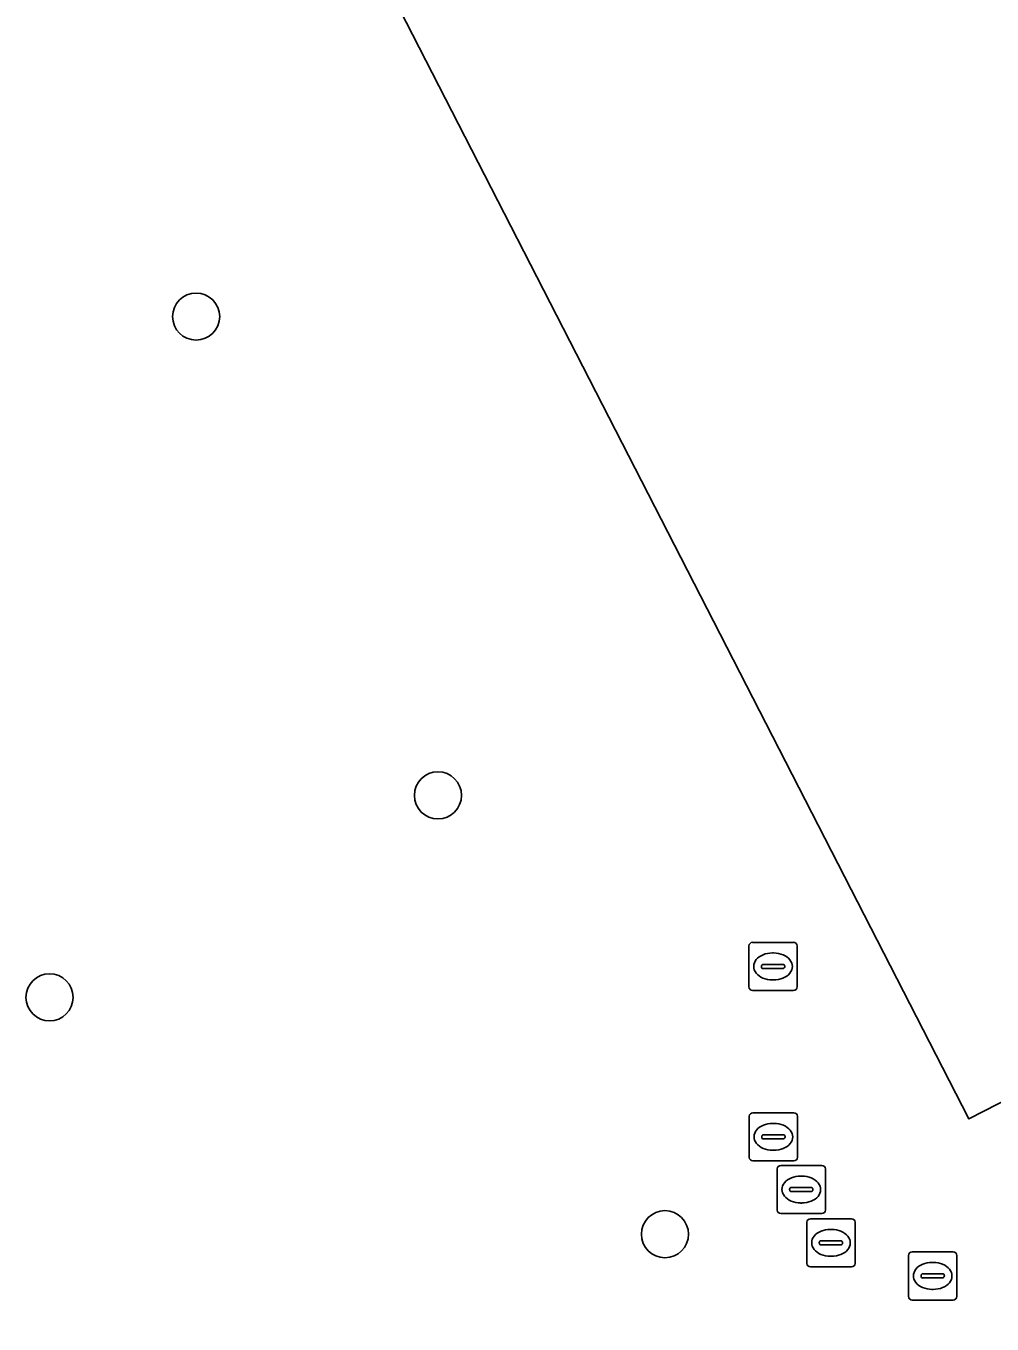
# Model space of a CAD drawing. Extents: x 159352 to 160617, y 385888 to 387323.
# Drawn here: x 159717.02 to 159737.07, y 386440.65 to 386467.6 of the extents above; entities that cross this region are included whole.
import ezdxf

# ---------------------------------------------------------------- set-up
doc = ezdxf.new("R2010")
doc.units = 0
for name, color, linetype in [('IMGEO_Boom', 7, 'Continuous'), ('IMGEO_Pand', 7, 'Continuous'), ('IMGEO_Parkeervlak_open', 7, 'Continuous'), ('IMGEO_Rioolput', 7, 'Continuous')]:
    doc.layers.add(name, color=color, linetype=linetype)

msp = doc.modelspace()

# ---------------------------------------------------------------- linework, layer by layer
at = {"layer": 'IMGEO_Boom'}
for centre in [(159720.552, 386461.57), (159725.572, 386451.629), (159717.509, 386447.435), (159730.284, 386442.517)]:
    msp.add_circle(centre, 0.489, dxfattribs=at)
at = {"layer": 'IMGEO_Pand'}
msp.add_lwpolyline([(159765.356, 386467.81), (159753.152, 386491.592), (159721.076, 386475.16), (159724.093, 386469.28), (159736.596, 386444.912), (159740.866, 386447.103), (159750.18, 386428.951), (159755.254, 386431.554), (159777.976, 386443.213)], close=True, dxfattribs=at)
at = {"layer": 'IMGEO_Parkeervlak_open'}
msp.add_lwpolyline([(159793.56, 386425.388), (159792.974, 386426.53), (159792.915, 386426.644), (159788.799, 386434.664), (159786.711, 386438.751), (159758.813, 386424.745), (159755.254, 386431.554), (159750.18, 386428.951), (159740.866, 386447.103), (159736.596, 386444.912), (159724.093, 386469.28)], dxfattribs=at)
at = {"layer": 'IMGEO_Rioolput'}
for p, q in [((159732.027, 386447.651), (159732.027, 386448.503)), ((159732.102, 386448.577), (159732.954, 386448.577)), ((159733.028, 386448.503), (159733.028, 386447.651)), ((159732.515, 386448.357), (159732.54, 386448.357)), ((159732.286, 386448.071), (159732.286, 386448.083)), ((159732.724, 386448.034), (159732.326, 386448.034)), ((159732.329, 386448.12), (159732.727, 386448.12)), ((159732.77, 386448.083), (159732.77, 386448.071)), ((159732.538, 386447.797), (159732.513, 386447.797)), ((159732.954, 386447.577), (159732.102, 386447.577)), ((159732.034, 386444.113), (159732.034, 386444.965)), ((159732.109, 386445.039), (159732.961, 386445.039)), ((159733.035, 386444.965), (159733.035, 386444.113)), ((159732.522, 386444.819), (159732.547, 386444.819)), ((159732.293, 386444.533), (159732.293, 386444.545)), ((159732.731, 386444.496), (159732.333, 386444.496)), ((159732.336, 386444.582), (159732.734, 386444.582)), ((159732.777, 386444.545), (159732.777, 386444.533)), ((159732.545, 386444.259), (159732.52, 386444.259)), ((159732.961, 386444.039), (159732.109, 386444.039)), ((159732.614, 386443.019), (159732.614, 386443.871)), ((159732.689, 386443.945), (159733.541, 386443.945)), ((159733.615, 386443.871), (159733.615, 386443.019)), ((159733.102, 386443.725), (159733.127, 386443.725)), ((159732.873, 386443.439), (159732.873, 386443.451)), ((159733.311, 386443.402), (159732.913, 386443.402)), ((159732.916, 386443.488), (159733.314, 386443.488)), ((159733.357, 386443.451), (159733.357, 386443.439)), ((159733.125, 386443.165), (159733.1, 386443.165)), ((159733.541, 386442.945), (159732.689, 386442.945)), ((159733.23, 386441.912), (159733.23, 386442.764)), ((159733.305, 386442.838), (159734.157, 386442.838)), ((159734.231, 386442.764), (159734.231, 386441.912)), ((159733.718, 386442.618), (159733.743, 386442.618)), ((159733.489, 386442.332), (159733.489, 386442.344)), ((159733.927, 386442.295), (159733.529, 386442.295)), ((159733.532, 386442.381), (159733.93, 386442.381)), ((159733.973, 386442.344), (159733.973, 386442.332)), ((159733.741, 386442.058), (159733.716, 386442.058)), ((159735.341, 386441.225), (159735.341, 386442.077)), ((159735.416, 386442.151), (159736.268, 386442.151)), ((159735.829, 386441.931), (159735.854, 386441.931)), ((159736.342, 386442.077), (159736.342, 386441.225)), ((159734.157, 386441.838), (159733.305, 386441.838)), ((159735.6, 386441.645), (159735.6, 386441.657)), ((159735.643, 386441.694), (159736.041, 386441.694)), ((159736.084, 386441.657), (159736.084, 386441.645)), ((159736.038, 386441.608), (159735.64, 386441.608)), ((159736.268, 386441.151), (159735.416, 386441.151)), ((159735.852, 386441.371), (159735.827, 386441.371))]:
    msp.add_line(p, q, dxfattribs=at)
for points in [[(159732.027, 386447.651), (159732.027, 386448.503)], [(159732.102, 386448.577), (159732.954, 386448.577)], [(159733.028, 386448.503), (159733.028, 386447.651)], [(159732.954, 386447.577), (159732.102, 386447.577)], [(159732.034, 386444.113), (159732.034, 386444.965)], [(159732.109, 386445.039), (159732.961, 386445.039)], [(159733.035, 386444.965), (159733.035, 386444.113)], [(159732.961, 386444.039), (159732.109, 386444.039)], [(159732.614, 386443.019), (159732.614, 386443.871)], [(159732.689, 386443.945), (159733.541, 386443.945)], [(159733.615, 386443.871), (159733.615, 386443.019)], [(159733.541, 386442.945), (159732.689, 386442.945)], [(159733.23, 386441.912), (159733.23, 386442.764)], [(159733.305, 386442.838), (159734.157, 386442.838)], [(159734.231, 386442.764), (159734.231, 386441.912)], [(159735.341, 386441.225), (159735.341, 386442.077)], [(159735.416, 386442.151), (159736.268, 386442.151)], [(159736.342, 386442.077), (159736.342, 386441.225)], [(159734.157, 386441.838), (159733.305, 386441.838)], [(159736.268, 386441.151), (159735.416, 386441.151)]]:
    msp.add_lwpolyline(points, dxfattribs=at)
for centre, radius, start, end in [((159732.104, 386448.501), 0.0765, 91.552, 178.448), ((159732.104, 386448.501), 0.0765, 91.552, 178.448), ((159732.952, 386448.501), 0.0765, 1.552, 88.448), ((159732.952, 386448.501), 0.0765, 1.552, 88.448), ((159732.326, 386448.08), 0.0403, 85.8775, 175.7526), ((159732.323, 386448.07), 0.0366, 178.938, 274.7102), ((159732.727, 386448.077), 0.043, 264.8664, 352.4533), ((159732.731, 386448.082), 0.0386, 1.7309, 96.639), ((159732.104, 386447.653), 0.0765, 181.552, 268.448), ((159732.104, 386447.653), 0.0765, 181.552, 268.448), ((159732.952, 386447.653), 0.0765, 271.552, 358.448), ((159732.952, 386447.653), 0.0765, 271.552, 358.448), ((159732.111, 386444.963), 0.0765, 91.552, 178.448), ((159732.111, 386444.963), 0.0765, 91.552, 178.448), ((159732.959, 386444.963), 0.0765, 1.552, 88.448), ((159732.959, 386444.963), 0.0765, 1.552, 88.448), ((159732.333, 386444.542), 0.0403, 85.8775, 175.7526), ((159732.33, 386444.532), 0.0366, 178.938, 274.7102), ((159732.734, 386444.539), 0.043, 264.8664, 352.4533), ((159732.738, 386444.544), 0.0386, 1.7309, 96.639), ((159732.111, 386444.115), 0.0765, 181.552, 268.448), ((159732.111, 386444.115), 0.0765, 181.552, 268.448), ((159732.959, 386444.115), 0.0765, 271.552, 358.448), ((159732.959, 386444.115), 0.0765, 271.552, 358.448), ((159732.691, 386443.869), 0.0765, 91.552, 178.448), ((159732.691, 386443.869), 0.0765, 91.552, 178.448), ((159733.539, 386443.869), 0.0765, 1.552, 88.448), ((159733.539, 386443.869), 0.0765, 1.552, 88.448), ((159732.913, 386443.448), 0.0403, 85.8775, 175.7526), ((159732.91, 386443.438), 0.0366, 178.938, 274.7102), ((159733.314, 386443.445), 0.043, 264.8664, 352.4533), ((159733.318, 386443.45), 0.0386, 1.7309, 96.639), ((159732.691, 386443.021), 0.0765, 181.552, 268.448), ((159732.691, 386443.021), 0.0765, 181.552, 268.448), ((159733.539, 386443.021), 0.0765, 271.552, 358.448), ((159733.539, 386443.021), 0.0765, 271.552, 358.448), ((159733.307, 386442.762), 0.0765, 91.552, 178.448), ((159733.307, 386442.762), 0.0765, 91.552, 178.448), ((159734.155, 386442.762), 0.0765, 1.552, 88.448), ((159734.155, 386442.762), 0.0765, 1.552, 88.448), ((159733.529, 386442.341), 0.0403, 85.8775, 175.7526), ((159733.526, 386442.331), 0.0366, 178.938, 274.7102), ((159733.93, 386442.338), 0.043, 264.8664, 352.4533), ((159733.934, 386442.343), 0.0386, 1.7309, 96.639), ((159735.418, 386442.075), 0.0765, 91.552, 178.448), ((159735.418, 386442.075), 0.0765, 91.552, 178.448), ((159736.266, 386442.075), 0.0765, 1.552, 88.448), ((159736.266, 386442.075), 0.0765, 1.552, 88.448), ((159733.307, 386441.914), 0.0765, 181.552, 268.448), ((159733.307, 386441.914), 0.0765, 181.552, 268.448), ((159734.155, 386441.914), 0.0765, 271.552, 358.448), ((159734.155, 386441.914), 0.0765, 271.552, 358.448), ((159735.64, 386441.654), 0.0403, 85.8775, 175.7526), ((159736.045, 386441.656), 0.0386, 1.7309, 96.639), ((159735.637, 386441.644), 0.0366, 178.938, 274.7102), ((159736.041, 386441.651), 0.043, 264.8664, 352.4533), ((159735.418, 386441.227), 0.0765, 181.552, 268.448), ((159735.418, 386441.227), 0.0765, 181.552, 268.448), ((159736.266, 386441.227), 0.0765, 271.552, 358.448), ((159736.266, 386441.227), 0.0765, 271.552, 358.448)]:
    msp.add_arc(centre, radius, start, end, dxfattribs=at)
for centre, major_axis, ratio, start_param, end_param in [((159732.514, 386448.077), (-0.387, 0.002), 0.722429, 4.712389, 7.853982), ((159732.539, 386448.077), (-0.39, 0.002), 0.717154, 1.570796, 4.712389), ((159732.521, 386444.539), (-0.387, 0.002), 0.722429, 4.712389, 7.853982), ((159732.546, 386444.539), (-0.39, 0.002), 0.717154, 1.570796, 4.712389), ((159733.101, 386443.445), (-0.387, 0.002), 0.722429, 4.712389, 7.853982), ((159733.126, 386443.445), (-0.39, 0.002), 0.717154, 1.570796, 4.712389), ((159733.717, 386442.338), (-0.387, 0.002), 0.722429, 4.712389, 7.853982), ((159733.742, 386442.338), (-0.39, 0.002), 0.717154, 1.570796, 4.712389), ((159735.828, 386441.651), (-0.387, 0.002), 0.722429, 4.712389, 7.853982), ((159735.853, 386441.651), (-0.39, 0.002), 0.717154, 1.570796, 4.712389)]:
    msp.add_ellipse(centre, major_axis=major_axis, ratio=ratio, start_param=start_param, end_param=end_param, dxfattribs=at)

doc.saveas('drawing.dxf')
